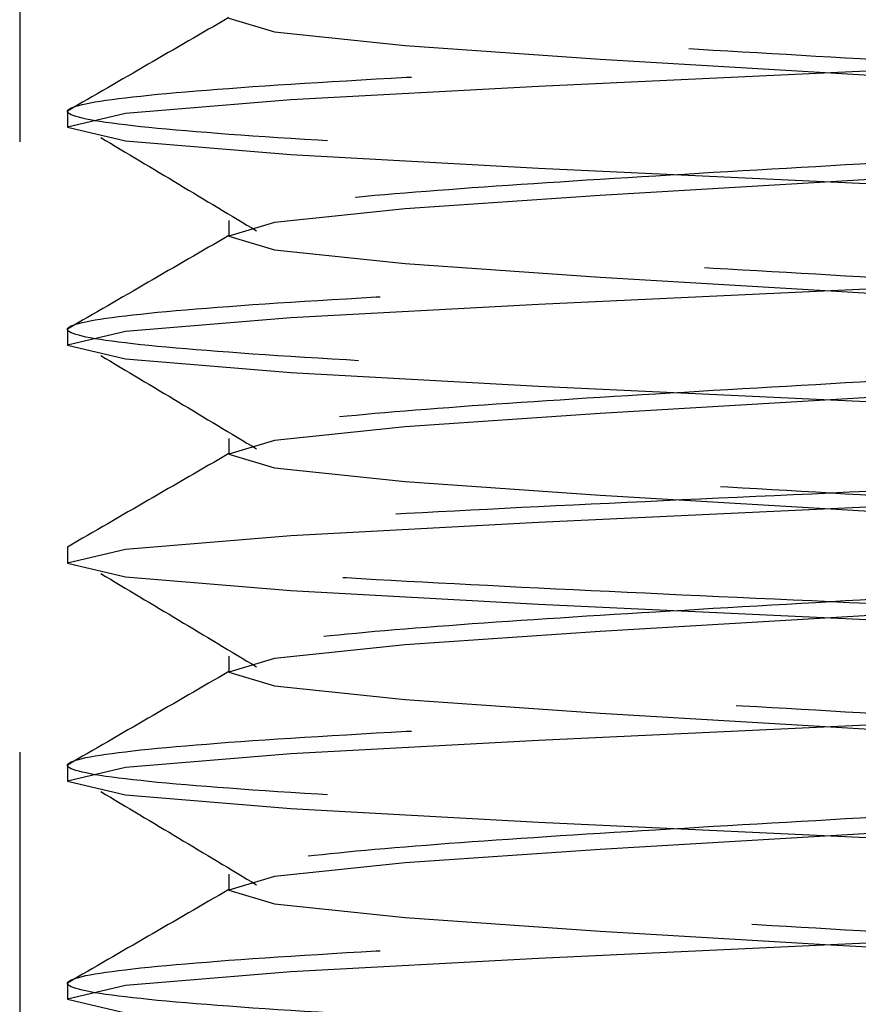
# Model space of a CAD drawing. Header units: inches. Extents: x 1907 to 2452, y -210 to -54.
# Tile 713 of 1056: x 2144.591 to 2144.729, y -177.323 to -177.162. Entities that reach past the tile are written whole.
import ezdxf

# ---------------------------------------------------------------- set-up
doc = ezdxf.new("R2010")
doc.units = ezdxf.units.IN
doc.header["$LTSCALE"] = 0.5
doc.header["$MEASUREMENT"] = 0
doc.linetypes.add('HIDDEN', pattern=[0.22499999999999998, 0.15, -0.075])
doc.layers.add('SID-M-H', color=4, linetype='HIDDEN')

msp = doc.modelspace()

# ---------------------------------------------------------------- linework, layer by layer
at = {"layer": 'SID-M-H'}
for p, q in [((2144.591247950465, -177.081832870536), (2144.591247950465, -177.491832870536)), ((2144.625479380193, -177.1615798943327), (2144.632983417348, -177.1638120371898)), ((2144.632983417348, -177.1638120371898), (2144.654353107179, -177.1660441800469)), ((2144.654353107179, -177.1660441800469), (2144.686335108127, -177.1682763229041)), ((2144.686335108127, -177.1682763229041), (2144.724060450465, -177.1705084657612)), ((2144.771895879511, -177.1682763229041), (2144.724060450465, -177.1705084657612)), ((2144.724060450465, -177.1705084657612), (2144.67622502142, -177.1727406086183)), ((2144.724060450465, -177.1705084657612), (2144.761785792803, -177.1727406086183)), ((2144.67622502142, -177.1727406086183), (2144.635672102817, -177.1749727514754)), ((2144.635672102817, -177.1749727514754), (2144.608575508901, -177.1772048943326)), ((2144.599060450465, -177.176832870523), (2144.599060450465, -177.1794370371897)), ((2144.608575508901, -177.1772048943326), (2144.599060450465, -177.1794370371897)), ((2144.599060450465, -177.1794370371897), (2144.608575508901, -177.1816691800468)), ((2144.608575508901, -177.1816691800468), (2144.635672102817, -177.1839013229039)), ((2144.635672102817, -177.1839013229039), (2144.676225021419, -177.1861334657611)), ((2144.676225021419, -177.1861334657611), (2144.724060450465, -177.1883656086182)), ((2144.761785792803, -177.1861334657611), (2144.724060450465, -177.1883656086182)), ((2144.724060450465, -177.1883656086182), (2144.686335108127, -177.1905977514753)), ((2144.724060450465, -177.1883656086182), (2144.771895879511, -177.1905977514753)), ((2144.686335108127, -177.1905977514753), (2144.654353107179, -177.1928298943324)), ((2144.654353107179, -177.1928298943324), (2144.632983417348, -177.1950620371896)), ((2144.625479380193, -177.19469001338), (2144.625479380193, -177.1972941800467)), ((2144.632983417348, -177.1950620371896), (2144.625479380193, -177.1972941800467)), ((2144.625479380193, -177.1972941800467), (2144.632983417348, -177.1995263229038)), ((2144.632983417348, -177.1995263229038), (2144.654353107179, -177.2017584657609)), ((2144.654353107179, -177.2017584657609), (2144.686335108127, -177.2039906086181)), ((2144.686335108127, -177.2039906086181), (2144.724060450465, -177.2062227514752)), ((2144.771895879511, -177.2039906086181), (2144.724060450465, -177.2062227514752)), ((2144.724060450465, -177.2062227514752), (2144.67622502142, -177.2084548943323)), ((2144.724060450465, -177.2062227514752), (2144.761785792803, -177.2084548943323)), ((2144.67622502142, -177.2084548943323), (2144.635672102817, -177.2106870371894)), ((2144.635672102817, -177.2106870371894), (2144.608575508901, -177.2129191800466)), ((2144.599060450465, -177.212547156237), (2144.599060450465, -177.2151513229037)), ((2144.608575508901, -177.2129191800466), (2144.599060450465, -177.2151513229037)), ((2144.599060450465, -177.2151513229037), (2144.608575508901, -177.2173834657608)), ((2144.608575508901, -177.2173834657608), (2144.635672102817, -177.2196156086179)), ((2144.635672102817, -177.2196156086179), (2144.676225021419, -177.2218477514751)), ((2144.676225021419, -177.2218477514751), (2144.724060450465, -177.2240798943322)), ((2144.761785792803, -177.2218477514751), (2144.724060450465, -177.2240798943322)), ((2144.724060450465, -177.2240798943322), (2144.686335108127, -177.2263120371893)), ((2144.724060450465, -177.2240798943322), (2144.771895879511, -177.2263120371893)), ((2144.686335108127, -177.2263120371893), (2144.654353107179, -177.2285441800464)), ((2144.654353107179, -177.2285441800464), (2144.632983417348, -177.2307763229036)), ((2144.625479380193, -177.230404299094), (2144.625479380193, -177.2330084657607)), ((2144.632983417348, -177.2307763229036), (2144.625479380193, -177.2330084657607)), ((2144.625479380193, -177.2330084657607), (2144.632983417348, -177.2352406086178)), ((2144.632983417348, -177.2352406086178), (2144.654353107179, -177.2374727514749)), ((2144.654353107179, -177.2374727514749), (2144.686335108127, -177.239704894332)), ((2144.686335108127, -177.239704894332), (2144.724060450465, -177.2419370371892)), ((2144.771895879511, -177.239704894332), (2144.724060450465, -177.2419370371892)), ((2144.724060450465, -177.2419370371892), (2144.676225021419, -177.2441691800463)), ((2144.724060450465, -177.2419370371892), (2144.761785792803, -177.2441691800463)), ((2144.676225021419, -177.2441691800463), (2144.635672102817, -177.2464013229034)), ((2144.635672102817, -177.2464013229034), (2144.608575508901, -177.2486334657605)), ((2144.599060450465, -177.248261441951), (2144.599060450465, -177.2508656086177)), ((2144.608575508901, -177.2486334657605), (2144.599060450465, -177.2508656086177)), ((2144.599060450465, -177.2508656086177), (2144.608575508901, -177.2530977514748)), ((2144.608575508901, -177.2530977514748), (2144.635672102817, -177.2553298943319)), ((2144.635672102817, -177.2553298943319), (2144.676225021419, -177.257562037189)), ((2144.676225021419, -177.257562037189), (2144.724060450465, -177.2597941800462)), ((2144.761785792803, -177.257562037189), (2144.724060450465, -177.2597941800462)), ((2144.724060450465, -177.2597941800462), (2144.686335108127, -177.2620263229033)), ((2144.724060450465, -177.2597941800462), (2144.771895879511, -177.2620263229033)), ((2144.686335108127, -177.2620263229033), (2144.654353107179, -177.2642584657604)), ((2144.654353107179, -177.2642584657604), (2144.632983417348, -177.2664906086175)), ((2144.625479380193, -177.266118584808), (2144.625479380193, -177.2687227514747)), ((2144.632983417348, -177.2664906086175), (2144.625479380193, -177.2687227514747)), ((2144.625479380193, -177.2687227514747), (2144.632983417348, -177.2709548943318)), ((2144.632983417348, -177.2709548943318), (2144.654353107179, -177.2731870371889)), ((2144.654353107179, -177.2731870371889), (2144.686335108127, -177.275419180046)), ((2144.686335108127, -177.275419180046), (2144.724060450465, -177.2776513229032)), ((2144.771895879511, -177.275419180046), (2144.724060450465, -177.2776513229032)), ((2144.724060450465, -177.2776513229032), (2144.676225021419, -177.2798834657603)), ((2144.724060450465, -177.2776513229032), (2144.761785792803, -177.2798834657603)), ((2144.676225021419, -177.2798834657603), (2144.635672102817, -177.2821156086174)), ((2144.635672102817, -177.2821156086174), (2144.608575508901, -177.2843477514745)), ((2144.599060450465, -177.283975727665), (2144.599060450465, -177.2865798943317)), ((2144.608575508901, -177.2843477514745), (2144.599060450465, -177.2865798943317)), ((2144.599060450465, -177.2865798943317), (2144.608575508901, -177.2888120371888)), ((2144.608575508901, -177.2888120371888), (2144.635672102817, -177.2910441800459)), ((2144.635672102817, -177.2910441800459), (2144.676225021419, -177.2932763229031)), ((2144.676225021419, -177.2932763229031), (2144.724060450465, -177.2955084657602)), ((2144.761785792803, -177.2932763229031), (2144.724060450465, -177.2955084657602)), ((2144.724060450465, -177.2955084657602), (2144.686335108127, -177.2977406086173)), ((2144.724060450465, -177.2955084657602), (2144.771895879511, -177.2977406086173)), ((2144.686335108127, -177.2977406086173), (2144.654353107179, -177.2999727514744)), ((2144.654353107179, -177.2999727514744), (2144.632983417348, -177.3022048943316)), ((2144.625479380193, -177.301832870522), (2144.625479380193, -177.3044370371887)), ((2144.632983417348, -177.3022048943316), (2144.625479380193, -177.3044370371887)), ((2144.625479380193, -177.3044370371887), (2144.632983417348, -177.3066691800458)), ((2144.632983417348, -177.3066691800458), (2144.654353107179, -177.3089013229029)), ((2144.654353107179, -177.3089013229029), (2144.686335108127, -177.3111334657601)), ((2144.686335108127, -177.3111334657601), (2144.724060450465, -177.3133656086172)), ((2144.771895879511, -177.3111334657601), (2144.724060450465, -177.3133656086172)), ((2144.724060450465, -177.3133656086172), (2144.676225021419, -177.3155977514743)), ((2144.724060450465, -177.3133656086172), (2144.761785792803, -177.3155977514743)), ((2144.676225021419, -177.3155977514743), (2144.635672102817, -177.3178298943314)), ((2144.635672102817, -177.3178298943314), (2144.608575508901, -177.3200620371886)), ((2144.599060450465, -177.319690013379), (2144.599060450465, -177.3222941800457)), ((2144.608575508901, -177.3200620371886), (2144.599060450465, -177.3222941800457)), ((2144.599060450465, -177.3222941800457), (2144.608575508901, -177.3245263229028))]:
    msp.add_line(p, q, dxfattribs=at)
for points, knots in [([(2144.631336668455, -176.1964323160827), (2144.631801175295, -176.1965955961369), (2144.634382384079, -176.19750292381), (2144.653311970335, -176.1991542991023), (2144.685145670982, -176.2013864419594), (2144.7241159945, -176.2036185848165), (2144.762753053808, -176.2058507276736), (2144.795586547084, -176.2080828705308), (2144.81750752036, -176.2103150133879), (2144.825208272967, -176.212547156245), (2144.817508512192, -176.2147792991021), (2144.795582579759, -176.2170114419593), (2144.76276793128, -176.2192435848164), (2144.724060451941, -176.2214757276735), (2144.685352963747, -176.2237078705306), (2144.652538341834, -176.2259400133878), (2144.630612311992, -176.2281721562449), (2144.622912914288, -176.230404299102), (2144.630612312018, -176.2326364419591), (2144.652538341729, -176.2348685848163), (2144.685352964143, -176.2371007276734), (2144.724060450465, -176.2393328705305), (2144.762767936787, -176.2415650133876), (2144.795582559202, -176.2437971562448), (2144.81750858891, -176.2460292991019), (2144.82520798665, -176.248261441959), (2144.81750858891, -176.2504935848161), (2144.795582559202, -176.2527257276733), (2144.762767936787, -176.2549578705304), (2144.724060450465, -176.2571900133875), (2144.685352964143, -176.2594221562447), (2144.652538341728, -176.2616542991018), (2144.63061231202, -176.2638864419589), (2144.62291291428, -176.266118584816), (2144.63061231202, -176.2683507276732), (2144.652538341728, -176.2705828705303), (2144.685352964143, -176.2728150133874), (2144.724060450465, -176.2750471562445), (2144.762767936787, -176.2772792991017), (2144.795582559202, -176.2795114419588), (2144.81750858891, -176.2817435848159), (2144.82520798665, -176.283975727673), (2144.81750858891, -176.2862078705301), (2144.795582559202, -176.2884400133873), (2144.762767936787, -176.2906721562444), (2144.724060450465, -176.2929042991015), (2144.685352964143, -176.2951364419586), (2144.652538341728, -176.2973685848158), (2144.63061231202, -176.2996007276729), (2144.62291291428, -176.30183287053), (2144.63061231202, -176.3040650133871), (2144.652538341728, -176.3062971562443), (2144.685352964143, -176.3085292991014), (2144.724060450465, -176.3107614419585), (2144.762767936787, -176.3129935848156), (2144.795582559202, -176.3152257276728), (2144.81750858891, -176.3174578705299), (2144.82520798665, -176.319690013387), (2144.81750858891, -176.3219221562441), (2144.795582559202, -176.3241542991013), (2144.762767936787, -176.3263864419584), (2144.724060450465, -176.3286185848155), (2144.685352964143, -176.3308507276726), (2144.652538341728, -176.3330828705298), (2144.63061231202, -176.3353150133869), (2144.62291291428, -176.337547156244), (2144.63061231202, -176.3397792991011), (2144.652538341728, -176.3420114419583), (2144.685352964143, -176.3442435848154), (2144.724060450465, -176.3464757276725), (2144.762767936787, -176.3487078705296), (2144.795582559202, -176.3509400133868), (2144.81750858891, -176.3531721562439), (2144.82520798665, -176.355404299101), (2144.81750858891, -176.3576364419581), (2144.795582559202, -176.3598685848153), (2144.762767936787, -176.3621007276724), (2144.724060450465, -176.3643328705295), (2144.685352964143, -176.3665650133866), (2144.652538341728, -176.3687971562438), (2144.63061231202, -176.3710292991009), (2144.62291291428, -176.373261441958), (2144.63061231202, -176.3754935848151), (2144.652538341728, -176.3777257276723), (2144.685352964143, -176.3799578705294), (2144.724060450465, -176.3821900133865), (2144.762767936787, -176.3844221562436), (2144.795582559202, -176.3866542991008), (2144.81750858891, -176.3888864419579), (2144.82520798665, -176.391118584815), (2144.81750858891, -176.3933507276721), (2144.795582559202, -176.3955828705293), (2144.762767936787, -176.3978150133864), (2144.724060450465, -176.4000471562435), (2144.685352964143, -176.4022792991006), (2144.652538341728, -176.4045114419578), (2144.63061231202, -176.4067435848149), (2144.62291291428, -176.408975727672), (2144.63061231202, -176.4112078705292), (2144.652538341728, -176.4134400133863), (2144.685352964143, -176.4156721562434), (2144.724060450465, -176.4179042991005), (2144.762767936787, -176.4201364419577), (2144.795582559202, -176.4223685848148), (2144.81750858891, -176.4246007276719), (2144.82520798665, -176.426832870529), (2144.81750858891, -176.4290650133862), (2144.795582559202, -176.4312971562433), (2144.762767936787, -176.4335292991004), (2144.724060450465, -176.4357614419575), (2144.685352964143, -176.4379935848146), (2144.652538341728, -176.4402257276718), (2144.63061231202, -176.4424578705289), (2144.62291291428, -176.444690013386), (2144.63061231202, -176.4469221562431), (2144.652538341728, -176.4491542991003), (2144.685352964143, -176.4513864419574), (2144.724060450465, -176.4536185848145), (2144.762767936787, -176.4558507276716), (2144.795582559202, -176.4580828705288), (2144.81750858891, -176.4603150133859), (2144.82520798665, -176.462547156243), (2144.81750858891, -176.4647792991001), (2144.795582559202, -176.4670114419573), (2144.762767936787, -176.4692435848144), (2144.724060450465, -176.4714757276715), (2144.685352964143, -176.4737078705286), (2144.652538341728, -176.4759400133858), (2144.63061231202, -176.4781721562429), (2144.62291291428, -176.4804042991), (2144.63061231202, -176.4826364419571), (2144.652538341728, -176.4848685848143), (2144.685352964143, -176.4871007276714), (2144.724060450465, -176.4893328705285), (2144.762767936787, -176.4915650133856), (2144.795582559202, -176.4937971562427), (2144.81750858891, -176.4960292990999), (2144.82520798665, -176.498261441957), (2144.81750858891, -176.5004935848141), (2144.795582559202, -176.5027257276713), (2144.762767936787, -176.5049578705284), (2144.724060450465, -176.5071900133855), (2144.685352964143, -176.5094221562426), (2144.652538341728, -176.5116542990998), (2144.63061231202, -176.5138864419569), (2144.62291291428, -176.516118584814), (2144.63061231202, -176.5183507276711), (2144.652538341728, -176.5205828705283), (2144.685352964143, -176.5228150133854), (2144.724060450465, -176.5250471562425), (2144.762767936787, -176.5272792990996), (2144.795582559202, -176.5295114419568), (2144.81750858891, -176.5317435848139), (2144.82520798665, -176.533975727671), (2144.81750858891, -176.5362078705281), (2144.795582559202, -176.5384400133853), (2144.762767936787, -176.5406721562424), (2144.724060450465, -176.5429042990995), (2144.685352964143, -176.5451364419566), (2144.652538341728, -176.5473685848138), (2144.63061231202, -176.5496007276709), (2144.62291291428, -176.551832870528), (2144.63061231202, -176.5540650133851), (2144.652538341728, -176.5562971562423), (2144.685352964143, -176.5585292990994), (2144.724060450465, -176.5607614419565), (2144.762767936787, -176.5629935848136), (2144.795582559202, -176.5652257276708), (2144.81750858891, -176.5674578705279), (2144.82520798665, -176.569690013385), (2144.81750858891, -176.5719221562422), (2144.795582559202, -176.5741542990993), (2144.762767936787, -176.5763864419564), (2144.724060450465, -176.5786185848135), (2144.685352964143, -176.5808507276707), (2144.652538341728, -176.5830828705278), (2144.63061231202, -176.5853150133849), (2144.62291291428, -176.587547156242), (2144.63061231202, -176.5897792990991), (2144.652538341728, -176.5920114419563), (2144.685352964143, -176.5942435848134), (2144.724060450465, -176.5964757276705), (2144.762767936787, -176.5987078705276), (2144.795582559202, -176.6009400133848), (2144.81750858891, -176.6031721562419), (2144.82520798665, -176.605404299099), (2144.81750858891, -176.6076364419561), (2144.795582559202, -176.6098685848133), (2144.762767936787, -176.6121007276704), (2144.724060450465, -176.6143328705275), (2144.685352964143, -176.6165650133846), (2144.652538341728, -176.6187971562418), (2144.63061231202, -176.6210292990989), (2144.62291291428, -176.623261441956), (2144.63061231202, -176.6254935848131), (2144.652538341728, -176.6277257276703), (2144.685352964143, -176.6299578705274), (2144.724060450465, -176.6321900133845), (2144.762767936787, -176.6344221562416), (2144.795582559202, -176.6366542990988), (2144.81750858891, -176.6388864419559), (2144.82520798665, -176.641118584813), (2144.81750858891, -176.6433507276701), (2144.795582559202, -176.6455828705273), (2144.762767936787, -176.6478150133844), (2144.724060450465, -176.6500471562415), (2144.685352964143, -176.6522792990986), (2144.652538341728, -176.6545114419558), (2144.63061231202, -176.6567435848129), (2144.62291291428, -176.65897572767), (2144.63061231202, -176.6612078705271), (2144.652538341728, -176.6634400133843), (2144.685352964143, -176.6656721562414), (2144.724060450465, -176.6679042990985), (2144.762767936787, -176.6701364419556), (2144.795582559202, -176.6723685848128), (2144.81750858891, -176.6746007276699), (2144.82520798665, -176.676832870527), (2144.81750858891, -176.6790650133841), (2144.795582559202, -176.6812971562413), (2144.762767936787, -176.6835292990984), (2144.724060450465, -176.6857614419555), (2144.685352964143, -176.6879935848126), (2144.652538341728, -176.6902257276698), (2144.63061231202, -176.6924578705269), (2144.62291291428, -176.694690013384), (2144.63061231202, -176.6969221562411), (2144.652538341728, -176.6991542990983), (2144.685352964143, -176.7013864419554), (2144.724060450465, -176.7036185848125), (2144.762767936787, -176.7058507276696), (2144.795582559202, -176.7080828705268), (2144.81750858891, -176.7103150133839), (2144.82520798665, -176.712547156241), (2144.81750858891, -176.7147792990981), (2144.795582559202, -176.7170114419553), (2144.762767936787, -176.7192435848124), (2144.724060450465, -176.7214757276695), (2144.685352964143, -176.7237078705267), (2144.652538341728, -176.7259400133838), (2144.63061231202, -176.7281721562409), (2144.62291291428, -176.730404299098), (2144.63061231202, -176.7326364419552), (2144.652538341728, -176.7348685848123), (2144.685352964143, -176.7371007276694), (2144.724060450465, -176.7393328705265), (2144.762767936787, -176.7415650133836), (2144.795582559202, -176.7437971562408), (2144.81750858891, -176.7460292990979), (2144.82520798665, -176.748261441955), (2144.81750858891, -176.7504935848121), (2144.795582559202, -176.7527257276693), (2144.762767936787, -176.7549578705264), (2144.724060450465, -176.7571900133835), (2144.685352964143, -176.7594221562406), (2144.652538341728, -176.7616542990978), (2144.63061231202, -176.7638864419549), (2144.62291291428, -176.766118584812), (2144.63061231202, -176.7683507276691), (2144.652538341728, -176.7705828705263), (2144.685352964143, -176.7728150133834), (2144.724060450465, -176.7750471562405), (2144.762767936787, -176.7772792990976), (2144.795582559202, -176.7795114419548), (2144.81750858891, -176.7817435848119), (2144.82520798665, -176.783975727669), (2144.81750858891, -176.7862078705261), (2144.795582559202, -176.7884400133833), (2144.762767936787, -176.7906721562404), (2144.724060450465, -176.7929042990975), (2144.685352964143, -176.7951364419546), (2144.652538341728, -176.7973685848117), (2144.63061231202, -176.7996007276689), (2144.62291291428, -176.801832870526), (2144.63061231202, -176.8040650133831), (2144.652538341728, -176.8062971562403), (2144.685352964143, -176.8085292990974), (2144.724060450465, -176.8107614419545), (2144.762767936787, -176.8129935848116), (2144.795582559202, -176.8152257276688), (2144.81750858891, -176.8174578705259), (2144.82520798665, -176.819690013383), (2144.81750858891, -176.8219221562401), (2144.795582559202, -176.8241542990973), (2144.762767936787, -176.8263864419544), (2144.724060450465, -176.8286185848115), (2144.685352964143, -176.8308507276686), (2144.652538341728, -176.8330828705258), (2144.63061231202, -176.8353150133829), (2144.62291291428, -176.83754715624), (2144.63061231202, -176.8397792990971), (2144.652538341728, -176.8420114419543), (2144.685352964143, -176.8442435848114), (2144.724060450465, -176.8464757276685), (2144.762767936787, -176.8487078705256), (2144.795582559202, -176.8509400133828), (2144.81750858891, -176.8531721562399), (2144.82520798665, -176.855404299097), (2144.81750858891, -176.8576364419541), (2144.795582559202, -176.8598685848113), (2144.762767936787, -176.8621007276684), (2144.724060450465, -176.8643328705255), (2144.685352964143, -176.8665650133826), (2144.652538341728, -176.8687971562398), (2144.63061231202, -176.8710292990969), (2144.62291291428, -176.873261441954), (2144.63061231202, -176.8754935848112), (2144.652538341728, -176.8777257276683), (2144.685352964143, -176.8799578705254), (2144.724060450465, -176.8821900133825), (2144.762767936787, -176.8844221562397), (2144.795582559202, -176.8866542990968), (2144.81750858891, -176.8888864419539), (2144.82520798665, -176.891118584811), (2144.81750858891, -176.8933507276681), (2144.795582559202, -176.8955828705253), (2144.762767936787, -176.8978150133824), (2144.724060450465, -176.9000471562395), (2144.685352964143, -176.9022792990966), (2144.652538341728, -176.9045114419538), (2144.63061231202, -176.9067435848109), (2144.62291291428, -176.908975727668), (2144.63061231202, -176.9112078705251), (2144.652538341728, -176.9134400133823), (2144.685352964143, -176.9156721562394), (2144.724060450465, -176.9179042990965), (2144.762767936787, -176.9201364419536), (2144.795582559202, -176.9223685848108), (2144.81750858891, -176.9246007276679), (2144.82520798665, -176.926832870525), (2144.81750858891, -176.9290650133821), (2144.795582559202, -176.9312971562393), (2144.762767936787, -176.9335292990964), (2144.724060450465, -176.9357614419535), (2144.685352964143, -176.9379935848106), (2144.652538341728, -176.9402257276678), (2144.63061231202, -176.9424578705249), (2144.62291291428, -176.944690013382), (2144.63061231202, -176.9469221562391), (2144.652538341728, -176.9491542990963), (2144.685352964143, -176.9513864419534), (2144.724060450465, -176.9536185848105), (2144.762767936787, -176.9558507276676), (2144.795582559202, -176.9580828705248), (2144.81750858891, -176.9603150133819), (2144.82520798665, -176.962547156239), (2144.81750858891, -176.9647792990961), (2144.795582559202, -176.9670114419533), (2144.762767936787, -176.9692435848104), (2144.724060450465, -176.9714757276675), (2144.685352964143, -176.9737078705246), (2144.652538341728, -176.9759400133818), (2144.63061231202, -176.9781721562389), (2144.62291291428, -176.980404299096), (2144.63061231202, -176.9826364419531), (2144.652538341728, -176.9848685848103), (2144.685352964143, -176.9871007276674), (2144.724060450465, -176.9893328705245), (2144.762767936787, -176.9915650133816), (2144.795582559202, -176.9937971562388), (2144.81750858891, -176.9960292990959), (2144.82520798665, -176.998261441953), (2144.81750858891, -177.0004935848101), (2144.795582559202, -177.0027257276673), (2144.762767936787, -177.0049578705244), (2144.724060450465, -177.0071900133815), (2144.685352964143, -177.0094221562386), (2144.652538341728, -177.0116542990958), (2144.63061231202, -177.0138864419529), (2144.62291291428, -177.01611858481), (2144.63061231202, -177.0183507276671), (2144.652538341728, -177.0205828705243), (2144.685352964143, -177.0228150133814), (2144.724060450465, -177.0250471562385), (2144.762767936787, -177.0272792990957), (2144.795582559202, -177.0295114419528), (2144.81750858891, -177.0317435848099), (2144.82520798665, -177.033975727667), (2144.81750858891, -177.0362078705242), (2144.795582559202, -177.0384400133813), (2144.762767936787, -177.0406721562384), (2144.724060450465, -177.0429042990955), (2144.685352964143, -177.0451364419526), (2144.652538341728, -177.0473685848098), (2144.63061231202, -177.0496007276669), (2144.62291291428, -177.051832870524), (2144.63061231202, -177.0540650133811), (2144.652538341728, -177.0562971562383), (2144.685352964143, -177.0585292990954), (2144.724060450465, -177.0607614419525), (2144.762767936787, -177.0629935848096), (2144.795582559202, -177.0652257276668), (2144.81750858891, -177.0674578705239), (2144.82520798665, -177.069690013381), (2144.81750858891, -177.0719221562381), (2144.795582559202, -177.0741542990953), (2144.762767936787, -177.0763864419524), (2144.724060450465, -177.0786185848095), (2144.685352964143, -177.0808507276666), (2144.652538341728, -177.0830828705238), (2144.63061231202, -177.0853150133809), (2144.62291291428, -177.087547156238), (2144.63061231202, -177.0897792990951), (2144.652538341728, -177.0920114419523), (2144.685352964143, -177.0942435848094), (2144.724060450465, -177.0964757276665), (2144.762767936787, -177.0987078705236), (2144.795582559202, -177.1009400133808), (2144.81750858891, -177.1031721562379), (2144.82520798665, -177.105404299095), (2144.81750858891, -177.1076364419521), (2144.795582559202, -177.1098685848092), (2144.762767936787, -177.1121007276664), (2144.724060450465, -177.1143328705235), (2144.685352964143, -177.1165650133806), (2144.652538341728, -177.1187971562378), (2144.63061231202, -177.1210292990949), (2144.62291291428, -177.123261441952), (2144.63061231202, -177.1254935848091), (2144.652538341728, -177.1277257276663), (2144.685352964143, -177.1299578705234), (2144.724060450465, -177.1321900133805), (2144.762767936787, -177.1344221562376), (2144.795582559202, -177.1366542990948), (2144.81750858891, -177.1388864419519), (2144.82520798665, -177.141118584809), (2144.81750858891, -177.1433507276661), (2144.795582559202, -177.1455828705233), (2144.762767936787, -177.1478150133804), (2144.724060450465, -177.1500471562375), (2144.685352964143, -177.1522792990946), (2144.652538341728, -177.1545114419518), (2144.63061231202, -177.1567435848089), (2144.62291291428, -177.158975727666), (2144.63061231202, -177.1612078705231), (2144.652538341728, -177.1634400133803), (2144.685352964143, -177.1656721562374), (2144.724060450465, -177.1679042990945), (2144.762767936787, -177.1701364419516), (2144.795582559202, -177.1723685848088), (2144.81750858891, -177.1746007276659), (2144.82520798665, -177.176832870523), (2144.81750858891, -177.1790650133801), (2144.795582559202, -177.1812971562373), (2144.762767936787, -177.1835292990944), (2144.724060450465, -177.1857614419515), (2144.685352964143, -177.1879935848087), (2144.652538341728, -177.1902257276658), (2144.63061231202, -177.1924578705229), (2144.62291291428, -177.19469001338), (2144.63061231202, -177.1969221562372), (2144.652538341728, -177.1991542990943), (2144.685352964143, -177.2013864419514), (2144.724060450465, -177.2036185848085), (2144.762767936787, -177.2058507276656), (2144.795582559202, -177.2080828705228), (2144.81750858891, -177.2103150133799), (2144.82520798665, -177.212547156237), (2144.81750858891, -177.2147792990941), (2144.795582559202, -177.2170114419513), (2144.762767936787, -177.2192435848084), (2144.724060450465, -177.2214757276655), (2144.685352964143, -177.2237078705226), (2144.652538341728, -177.2259400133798), (2144.63061231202, -177.2281721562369), (2144.62291291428, -177.230404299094), (2144.63061231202, -177.2326364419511), (2144.652538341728, -177.2348685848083), (2144.685352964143, -177.2371007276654), (2144.724060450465, -177.2393328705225), (2144.762767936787, -177.2415650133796), (2144.795582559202, -177.2437971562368), (2144.81750858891, -177.2460292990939), (2144.82520798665, -177.248261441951), (2144.81750858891, -177.2504935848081), (2144.795582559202, -177.2527257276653), (2144.762767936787, -177.2549578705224), (2144.724060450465, -177.2571900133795), (2144.685352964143, -177.2594221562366), (2144.652538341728, -177.2616542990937), (2144.63061231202, -177.2638864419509), (2144.62291291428, -177.266118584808), (2144.63061231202, -177.2683507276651), (2144.652538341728, -177.2705828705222), (2144.685352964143, -177.2728150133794), (2144.724060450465, -177.2750471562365), (2144.762767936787, -177.2772792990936), (2144.795582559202, -177.2795114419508), (2144.81750858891, -177.2817435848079), (2144.82520798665, -177.283975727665), (2144.81750858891, -177.2862078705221), (2144.795582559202, -177.2884400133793), (2144.762767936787, -177.2906721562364), (2144.724060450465, -177.2929042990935), (2144.685352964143, -177.2951364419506), (2144.652538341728, -177.2973685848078), (2144.63061231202, -177.2996007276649), (2144.62291291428, -177.301832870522), (2144.63061231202, -177.3040650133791), (2144.652538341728, -177.3062971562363), (2144.685352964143, -177.3085292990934), (2144.724060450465, -177.3107614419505), (2144.762767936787, -177.3129935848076), (2144.795582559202, -177.3152257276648), (2144.81750858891, -177.3174578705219), (2144.82520798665, -177.319690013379), (2144.81750858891, -177.3219221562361), (2144.795582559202, -177.3241542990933), (2144.762767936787, -177.3263864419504), (2144.724060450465, -177.3286185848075), (2144.685352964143, -177.3308507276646), (2144.652538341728, -177.3330828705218), (2144.63061231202, -177.3353150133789), (2144.62291291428, -177.337547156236), (2144.63061231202, -177.3397792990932), (2144.652538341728, -177.3420114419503), (2144.685352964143, -177.3442435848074), (2144.724060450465, -177.3464757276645), (2144.762767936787, -177.3487078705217), (2144.795582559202, -177.3509400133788), (2144.81750858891, -177.3531721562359), (2144.82520798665, -177.355404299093), (2144.81750858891, -177.3576364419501), (2144.795582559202, -177.3598685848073), (2144.762767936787, -177.3621007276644), (2144.724060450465, -177.3643328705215), (2144.685352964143, -177.3665650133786), (2144.652538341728, -177.3687971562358), (2144.63061231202, -177.3710292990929), (2144.62291291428, -177.37326144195), (2144.63061231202, -177.3754935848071), (2144.652538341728, -177.3777257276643), (2144.685352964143, -177.3799578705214), (2144.724060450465, -177.3821900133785), (2144.762767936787, -177.3844221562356), (2144.795582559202, -177.3866542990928), (2144.81750858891, -177.3888864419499), (2144.82520798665, -177.391118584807), (2144.81750858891, -177.3933507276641), (2144.795582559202, -177.3955828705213), (2144.762767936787, -177.3978150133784), (2144.724060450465, -177.4000471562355), (2144.685352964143, -177.4022792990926), (2144.652538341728, -177.4045114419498), (2144.63061231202, -177.4067435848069), (2144.62291291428, -177.4089757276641), (2144.63061231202, -177.4112078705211), (2144.652538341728, -177.4134400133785), (2144.685352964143, -177.4156721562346), (2144.724060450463, -177.4179042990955), (2144.762767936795, -177.4201364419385), (2144.795582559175, -177.4223685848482), (2144.817508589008, -177.4246007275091), (2144.825207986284, -177.4268328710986), (2144.817508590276, -177.4290650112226), (2144.795582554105, -177.4312971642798), (2144.762767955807, -177.4335292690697), (2144.724060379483, -177.4357615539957), (2144.685353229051, -177.4379931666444), (2144.652537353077, -177.4402272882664), (2144.630616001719, -177.4424520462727), (2144.622899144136, -177.4447117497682), (2144.630663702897, -177.4468410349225), (2144.652346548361, -177.4494570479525), (2144.686068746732, -177.450256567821), (2144.721389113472, -177.45783533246), (2144.771732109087, -177.4404605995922), (2144.758533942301, -177.5189446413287), (2144.793572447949, -177.4430096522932), (2144.817564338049, -177.4639327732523), (2144.825193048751, -177.461577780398), (2144.817512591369, -177.465039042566), (2144.795581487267, -177.4669418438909), (2144.762768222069, -177.4692622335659), (2144.724060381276, -177.4714707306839), (2144.68535295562, -177.4737092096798), (2144.65253844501, -177.475939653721), (2144.630611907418, -177.478172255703), (2144.622914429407, -177.4804042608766), (2144.630606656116, -177.4826364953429), (2144.652559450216, -177.4848684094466), (2144.685274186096, -177.4871013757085), (2144.725855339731, -177.4894160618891), (2144.752094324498, -177.4909985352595), (2144.765928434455, -177.491832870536)], [0, 0, 0, 0, 0.0003773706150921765, 0.002097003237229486, 0.003816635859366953, 0.005536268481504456, 0.007255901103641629, 0.008975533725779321, 0.01069516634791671, 0.01241479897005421, 0.0141344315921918, 0.0158540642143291, 0.01757369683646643, 0.01929332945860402, 0.02101296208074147, 0.02273259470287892, 0.02445222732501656, 0.02617185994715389, 0.02789149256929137, 0.02961112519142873, 0.03133075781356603, 0.03305039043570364, 0.03477002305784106, 0.03648965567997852, 0.03820928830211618, 0.03992892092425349, 0.04164855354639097, 0.04336818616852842, 0.04508781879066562, 0.04680745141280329, 0.04852708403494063, 0.05024671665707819, 0.05196634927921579, 0.05368598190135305, 0.05540561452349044, 0.05712524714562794, 0.05884487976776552, 0.06056451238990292, 0.06228414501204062, 0.06400377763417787, 0.06572341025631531, 0.06744304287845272, 0.06916267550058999, 0.07088230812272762, 0.07260194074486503, 0.07432157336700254, 0.07604120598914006, 0.07776083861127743, 0.07948047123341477, 0.08120010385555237, 0.08291973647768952, 0.0846393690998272, 0.08635900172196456, 0.0880786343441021, 0.08979826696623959, 0.09151789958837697, 0.0932375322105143, 0.09495716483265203, 0.09667679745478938, 0.09839643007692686, 0.1001160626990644, 0.1018356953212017, 0.1035553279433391, 0.1052749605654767, 0.1069945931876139, 0.1087142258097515, 0.1104338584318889, 0.1121534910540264, 0.113873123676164, 0.1155927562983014, 0.1173123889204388, 0.1190320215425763, 0.1207516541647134, 0.1224712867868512, 0.1241909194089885, 0.1259105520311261, 0.1276301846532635, 0.129349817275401, 0.1310694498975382, 0.1327890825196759, 0.1345087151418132, 0.1362283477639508, 0.1379479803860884, 0.1396676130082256, 0.1413872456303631, 0.1431068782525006, 0.1448265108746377, 0.1465461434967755, 0.148265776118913, 0.1499854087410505, 0.151705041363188, 0.1534246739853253, 0.1551443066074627, 0.1568639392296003, 0.1585835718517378, 0.1603032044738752, 0.1620228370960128, 0.16374246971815, 0.1654621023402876, 0.1671817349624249, 0.1689013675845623, 0.1706210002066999, 0.1723406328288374, 0.1740602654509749, 0.1757798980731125, 0.1774995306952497, 0.1792191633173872, 0.1809387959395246, 0.1826584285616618, 0.1843780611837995, 0.1860976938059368, 0.1878173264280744, 0.1895369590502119, 0.1912565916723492, 0.1929762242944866, 0.1946958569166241, 0.1964154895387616, 0.1981351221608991, 0.1998547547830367, 0.201574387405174, 0.2032940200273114, 0.205013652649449, 0.206733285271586, 0.2084529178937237, 0.2101725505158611, 0.2118921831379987, 0.2136118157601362, 0.2153314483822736, 0.217051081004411, 0.2187707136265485, 0.2204903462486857, 0.2222099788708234, 0.2239296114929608, 0.2256492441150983, 0.2273688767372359, 0.2290885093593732, 0.2308081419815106, 0.2325277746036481, 0.2342474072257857, 0.2359670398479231, 0.2376866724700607, 0.239406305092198, 0.2411259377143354, 0.2428455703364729, 0.2445652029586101, 0.2462848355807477, 0.2480044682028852, 0.2497241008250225, 0.2514437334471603, 0.2531633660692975, 0.2548829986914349, 0.2566026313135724, 0.2583222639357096, 0.2600418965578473, 0.2617615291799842, 0.2634811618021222, 0.2652007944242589, 0.266920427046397, 0.2686400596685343, 0.270359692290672, 0.2720793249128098, 0.2737989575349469, 0.2755185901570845, 0.2772382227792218, 0.2789578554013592, 0.2806774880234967, 0.2823971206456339, 0.2841167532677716, 0.2858363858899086, 0.2875560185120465, 0.2892756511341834, 0.2909952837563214, 0.2927149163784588, 0.2944345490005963, 0.2961541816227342, 0.2978738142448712, 0.2995934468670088, 0.3013130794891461, 0.3030327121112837, 0.304752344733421, 0.3064719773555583, 0.308191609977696, 0.309911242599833, 0.3116308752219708, 0.3133505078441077, 0.3150701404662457, 0.316789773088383, 0.3185094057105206, 0.3202290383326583, 0.3219486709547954, 0.3236683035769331, 0.3253879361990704, 0.327107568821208, 0.3288272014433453, 0.3305468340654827, 0.3322664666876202, 0.3339860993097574, 0.335705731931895, 0.3374253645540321, 0.3391449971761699, 0.3408646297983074, 0.3425842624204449, 0.3443038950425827, 0.3460235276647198, 0.3477431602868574, 0.3494627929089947, 0.3511824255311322, 0.3529020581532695, 0.3546216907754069, 0.3563413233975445, 0.3580609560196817, 0.3597805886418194, 0.3615002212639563, 0.3632198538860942, 0.3649394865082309, 0.3666591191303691, 0.3683787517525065, 0.370098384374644, 0.3718180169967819, 0.3735376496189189, 0.3752572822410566, 0.3769769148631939, 0.3786965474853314, 0.3804161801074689, 0.3821358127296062, 0.3838554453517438, 0.3855750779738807, 0.3872947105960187, 0.3890143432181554, 0.3907339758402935, 0.392453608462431, 0.3941732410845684, 0.3958928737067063, 0.3976125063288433, 0.3993321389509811, 0.4010517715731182, 0.4027714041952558, 0.4044910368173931, 0.4062106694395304, 0.4079303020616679, 0.4096499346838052, 0.4113695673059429, 0.4130891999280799, 0.4148088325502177, 0.4165284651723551, 0.4182480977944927, 0.4199677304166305, 0.4216873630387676, 0.4234069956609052, 0.4251266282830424, 0.42684626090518, 0.4285658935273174, 0.4302855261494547, 0.4320051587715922, 0.4337247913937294, 0.4354444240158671, 0.437164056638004, 0.4388836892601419, 0.4406033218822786, 0.4423229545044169, 0.444042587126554, 0.4457622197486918, 0.4474818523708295, 0.4492014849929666, 0.4509211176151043, 0.4526407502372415, 0.4543603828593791, 0.4560800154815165, 0.4577996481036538, 0.4595192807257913, 0.4612389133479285, 0.4629585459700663, 0.4646781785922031, 0.4663978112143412, 0.4681174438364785, 0.4698370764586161, 0.4715567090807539, 0.4732763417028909, 0.4749959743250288, 0.4767156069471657, 0.4784352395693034, 0.4801548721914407, 0.4818745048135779, 0.4835941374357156, 0.4853137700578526, 0.4870334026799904, 0.4887530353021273, 0.4904726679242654, 0.4921923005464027, 0.4939119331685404, 0.4956315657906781, 0.4973511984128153, 0.4990708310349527, 0.5007904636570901, 0.5025100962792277, 0.504229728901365, 0.5059493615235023, 0.5076689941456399, 0.5093886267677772, 0.5111082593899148, 0.5128278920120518, 0.5145475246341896, 0.516267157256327, 0.5179867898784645, 0.5197064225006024, 0.5214260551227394, 0.5231456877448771, 0.5248653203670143, 0.5265849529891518, 0.5283045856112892, 0.5300242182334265, 0.531743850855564, 0.5334634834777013, 0.5351831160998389, 0.536902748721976, 0.5386223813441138, 0.5403420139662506, 0.5420616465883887, 0.543781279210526, 0.5455009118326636, 0.5472205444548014, 0.5489401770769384, 0.5506598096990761, 0.5523794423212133, 0.5540990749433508, 0.5558187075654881, 0.5575383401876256, 0.559257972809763, 0.5609776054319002, 0.562697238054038, 0.5644168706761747, 0.5661365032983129, 0.5678561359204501, 0.5695757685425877, 0.5712954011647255, 0.5730150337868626, 0.5747346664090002, 0.5764542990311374, 0.5781739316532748, 0.5798935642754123, 0.5816131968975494, 0.583332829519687, 0.5850524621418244, 0.5867720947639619, 0.5884917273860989, 0.5902113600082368, 0.5919309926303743, 0.5936506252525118, 0.5953702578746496, 0.5970898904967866, 0.5988095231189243, 0.6005291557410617, 0.6022487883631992, 0.6039684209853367, 0.6056880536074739, 0.6074076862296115, 0.6091273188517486, 0.6108469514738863, 0.6125665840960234, 0.6142862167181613, 0.6160058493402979, 0.6177254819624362, 0.6194451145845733, 0.621164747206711, 0.6228843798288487, 0.6246040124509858, 0.6263236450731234, 0.6280432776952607, 0.6297629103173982, 0.6314825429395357, 0.6332021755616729, 0.6349218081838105, 0.6366414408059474, 0.6383610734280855, 0.640080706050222, 0.6418003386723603, 0.6435199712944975, 0.6452396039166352, 0.646959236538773, 0.64867886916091, 0.6503985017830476, 0.6521181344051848, 0.6538377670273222, 0.6555573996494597, 0.6572770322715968, 0.6589966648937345, 0.6607162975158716, 0.6624359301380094, 0.6641555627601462, 0.6658751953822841, 0.6675948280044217, 0.669314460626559, 0.671034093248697, 0.6727537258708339, 0.6744733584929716, 0.6761929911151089, 0.6779126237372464, 0.679632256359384, 0.6813518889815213, 0.6830715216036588, 0.6847911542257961, 0.6865107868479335, 0.6882304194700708, 0.6899500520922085, 0.6916696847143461, 0.6933893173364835, 0.6951089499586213, 0.6968285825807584, 0.698548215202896, 0.7002678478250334, 0.7019874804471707, 0.7037071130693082, 0.7054267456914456, 0.7071463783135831, 0.7088660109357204, 0.710585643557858, 0.7123052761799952, 0.714024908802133, 0.7157445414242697, 0.7174641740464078, 0.719183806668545, 0.7209034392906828, 0.7226230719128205, 0.7243427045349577, 0.7260623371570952, 0.7277819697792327, 0.7295016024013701, 0.7312212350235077, 0.7329408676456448, 0.7346605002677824, 0.7363801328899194, 0.7380997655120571, 0.7398193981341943, 0.7415390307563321, 0.7432586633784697, 0.744978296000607, 0.746697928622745, 0.7484175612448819, 0.7501371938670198, 0.751856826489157, 0.7535764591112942, 0.7552960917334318, 0.7570157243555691, 0.7587353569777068, 0.7604549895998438, 0.7621746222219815, 0.7638942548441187, 0.7656138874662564, 0.767333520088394, 0.7690531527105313, 0.7707727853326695, 0.7724924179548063, 0.774212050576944, 0.7759316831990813, 0.7776513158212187, 0.7793709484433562, 0.7810905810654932, 0.7828102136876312, 0.7845298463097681, 0.7862494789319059, 0.7879691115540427, 0.7896887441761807, 0.7914083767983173, 0.7931280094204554, 0.7948476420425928, 0.7965672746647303, 0.7982869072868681, 0.800006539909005, 0.8017261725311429, 0.8034458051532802, 0.8051654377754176, 0.8068850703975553, 0.8086047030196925, 0.8103243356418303, 0.8120439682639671, 0.8137636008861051, 0.8154832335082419, 0.81720286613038, 0.8189224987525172, 0.8206421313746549, 0.8223617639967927, 0.8240813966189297, 0.8258010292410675, 0.8275206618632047, 0.8292402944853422, 0.8309599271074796, 0.832679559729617, 0.8343991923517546, 0.8361188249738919, 0.8378384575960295, 0.8395580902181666, 0.8412777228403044, 0.8429973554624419, 0.8447169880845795, 0.8464366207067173, 0.8481562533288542, 0.849875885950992, 0.8515955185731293, 0.8533151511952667, 0.855034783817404, 0.8567544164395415, 0.8584740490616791, 0.8601936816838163, 0.8619133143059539, 0.8636329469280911, 0.8653525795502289, 0.8670722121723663, 0.8687918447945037, 0.8705114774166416, 0.8722311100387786, 0.8739507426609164, 0.8756703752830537, 0.8773900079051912, 0.8791096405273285, 0.8808292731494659, 0.8825489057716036, 0.8842685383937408, 0.8859881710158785, 0.8877078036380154, 0.8894274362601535, 0.8911470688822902, 0.8928667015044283, 0.8945863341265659, 0.8963059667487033, 0.898025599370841, 0.899745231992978, 0.9014648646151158, 0.9031844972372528, 0.9049041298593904, 0.9066237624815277, 0.908343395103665, 0.9100630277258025, 0.9117826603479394, 0.9135022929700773, 0.915221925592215, 0.9169415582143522, 0.9186611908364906, 0.9203808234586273, 0.922100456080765, 0.9238200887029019, 0.9255397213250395, 0.9272593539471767, 0.9289789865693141, 0.9306986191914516, 0.932418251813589, 0.9341378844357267, 0.9358575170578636, 0.9375771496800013, 0.9392967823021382, 0.9410164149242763, 0.9427360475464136, 0.9444556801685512, 0.9461753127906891, 0.9478949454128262, 0.949614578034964, 0.9513342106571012, 0.9530538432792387, 0.9547734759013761, 0.9564931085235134, 0.9582127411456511, 0.9599323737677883, 0.961652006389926, 0.9633716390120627, 0.9650912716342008, 0.9668109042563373, 0.9685305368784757, 0.9702501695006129, 0.9718687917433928, 0.9740073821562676, 0.9757270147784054, 0.9774466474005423, 0.97916628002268, 0.9808859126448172, 0.9826055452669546, 0.984325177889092, 0.9860448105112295, 0.987764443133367, 0.9894840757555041, 0.991203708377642, 0.9929233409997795, 0.9946429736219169, 0.9963626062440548, 0.998082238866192, 0.9999999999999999, 0.9999999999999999, 0.9999999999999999, 0.9999999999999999]), ([(2144.841274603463, -177.1928635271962), (2144.840774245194, -177.1927283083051), (2144.837520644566, -177.1918490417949), (2144.813704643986, -177.1902257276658), (2144.773421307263, -177.1879935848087), (2144.723985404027, -177.1857614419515), (2144.674999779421, -177.1835292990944), (2144.633365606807, -177.1812971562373), (2144.605570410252, -177.1790650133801), (2144.595805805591, -177.176832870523), (2144.605569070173, -177.1746007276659), (2144.633370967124, -177.1723685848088), (2144.674979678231, -177.1701364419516), (2144.724060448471, -177.1679042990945), (2144.773141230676, -177.1656721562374), (2144.814749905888, -177.1634400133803), (2144.842551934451, -177.1612078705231), (2144.852314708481, -177.158975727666), (2144.842551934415, -177.1567435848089), (2144.814749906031, -177.1545114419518), (2144.773141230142, -177.1522792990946), (2144.724060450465, -177.1500471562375), (2144.674979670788, -177.1478150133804), (2144.633370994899, -177.1455828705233), (2144.605568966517, -177.1433507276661), (2144.595806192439, -177.141118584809), (2144.605568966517, -177.1388864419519), (2144.633370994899, -177.1366542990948), (2144.674979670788, -177.1344221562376), (2144.724060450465, -177.1321900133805), (2144.773141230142, -177.1299578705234), (2144.814749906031, -177.1277257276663), (2144.842551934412, -177.1254935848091), (2144.852314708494, -177.123261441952), (2144.842551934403, -177.1210292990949), (2144.814749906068, -177.1187971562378), (2144.773141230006, -177.1165650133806), (2144.724060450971, -177.1143328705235), (2144.674979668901, -177.1121007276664), (2144.63337100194, -177.1098685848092), (2144.60556894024, -177.1076364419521), (2144.595806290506, -177.105404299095), (2144.605568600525, -177.1031721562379), (2144.6333723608, -177.1009400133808), (2144.674974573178, -177.0987078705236), (2144.724079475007, -177.0964757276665), (2144.773070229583, -177.0942435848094), (2144.815014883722, -177.0920114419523), (2144.841563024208, -177.0897792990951), (2144.852273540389, -177.0881239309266), (2144.847751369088, -177.0872126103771), (2144.846921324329, -177.0870453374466)], [0, 0, 0, 0, 0.003833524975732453, 0.02492765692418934, 0.04602178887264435, 0.06711592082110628, 0.08821005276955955, 0.1093041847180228, 0.1303983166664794, 0.151492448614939, 0.1725865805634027, 0.1936807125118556, 0.2147748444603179, 0.2358689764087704, 0.2569631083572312, 0.2780572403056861, 0.2991513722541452, 0.3202455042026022, 0.3413396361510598, 0.3624337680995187, 0.3835279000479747, 0.4046220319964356, 0.4257161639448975, 0.4468102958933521, 0.4679044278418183, 0.4889985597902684, 0.5100926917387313, 0.531186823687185, 0.5522809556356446, 0.5733750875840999, 0.5944692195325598, 0.6155633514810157, 0.6366574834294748, 0.6577516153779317, 0.6788457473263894, 0.6999398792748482, 0.7210340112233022, 0.7421281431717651, 0.7632222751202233, 0.7843164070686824, 0.8054105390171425, 0.8265046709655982, 0.8475988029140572, 0.8686929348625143, 0.8897870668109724, 0.9108811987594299, 0.9319753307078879, 0.9530694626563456, 0.974163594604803, 0.9952577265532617, 1, 1, 1, 1]), ([(2144.62549896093, -177.1614720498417), (2144.621092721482, -177.1640246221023), (2144.612279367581, -177.1691302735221), (2144.603470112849, -177.1742343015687), (2144.599065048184, -177.1767865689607)], [0, 0, 0, 0, 0.4999503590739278, 0.9999999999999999, 0.9999999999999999, 0.9999999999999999, 0.9999999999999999]), ([(2144.604509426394, -177.1811080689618), (2144.608775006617, -177.183659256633), (2144.617305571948, -177.1887612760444), (2144.62580342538, -177.1938643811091), (2144.630052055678, -177.196415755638)], [0, 0, 0, 0, 0.5000348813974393, 1, 1, 1, 1]), ([(2144.841274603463, -177.3000063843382), (2144.840774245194, -177.2998711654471), (2144.837520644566, -177.2989918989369), (2144.813704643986, -177.2973685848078), (2144.773421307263, -177.2951364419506), (2144.723985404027, -177.2929042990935), (2144.674999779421, -177.2906721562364), (2144.633365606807, -177.2884400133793), (2144.605570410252, -177.2862078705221), (2144.595805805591, -177.283975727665), (2144.605569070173, -177.2817435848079), (2144.633370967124, -177.2795114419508), (2144.67497967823, -177.2772792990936), (2144.724060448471, -177.2750471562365), (2144.773141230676, -177.2728150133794), (2144.814749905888, -177.2705828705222), (2144.842551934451, -177.2683507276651), (2144.852314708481, -177.266118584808), (2144.842551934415, -177.2638864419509), (2144.814749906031, -177.2616542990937), (2144.773141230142, -177.2594221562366), (2144.724060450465, -177.2571900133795), (2144.674979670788, -177.2549578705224), (2144.633370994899, -177.2527257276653), (2144.605568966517, -177.2504935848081), (2144.595806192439, -177.248261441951), (2144.605568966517, -177.2460292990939), (2144.633370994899, -177.2437971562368), (2144.674979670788, -177.2415650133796), (2144.724060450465, -177.2393328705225), (2144.773141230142, -177.2371007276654), (2144.814749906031, -177.2348685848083), (2144.842551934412, -177.2326364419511), (2144.852314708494, -177.230404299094), (2144.842551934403, -177.2281721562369), (2144.814749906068, -177.2259400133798), (2144.773141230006, -177.2237078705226), (2144.724060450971, -177.2214757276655), (2144.674979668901, -177.2192435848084), (2144.63337100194, -177.2170114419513), (2144.60556894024, -177.2147792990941), (2144.595806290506, -177.212547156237), (2144.605568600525, -177.2103150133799), (2144.6333723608, -177.2080828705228), (2144.674974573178, -177.2058507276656), (2144.724079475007, -177.2036185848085), (2144.773070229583, -177.2013864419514), (2144.815014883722, -177.1991542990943), (2144.841563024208, -177.1969221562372), (2144.852273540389, -177.1952667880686), (2144.847751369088, -177.194355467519), (2144.846921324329, -177.1941881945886)], [0, 0, 0, 0, 0.003833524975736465, 0.02492765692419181, 0.04602178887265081, 0.06711592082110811, 0.0882100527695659, 0.109304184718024, 0.1303983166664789, 0.1514924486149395, 0.1725865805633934, 0.1936807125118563, 0.2147748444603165, 0.2358689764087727, 0.2569631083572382, 0.2780572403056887, 0.2991513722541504, 0.3202455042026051, 0.3413396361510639, 0.3624337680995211, 0.3835279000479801, 0.4046220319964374, 0.4257161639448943, 0.4468102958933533, 0.467904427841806, 0.4889985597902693, 0.5100926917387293, 0.5311868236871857, 0.5522809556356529, 0.573375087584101, 0.5944692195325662, 0.6155633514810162, 0.6366574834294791, 0.6577516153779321, 0.6788457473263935, 0.6999398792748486, 0.7210340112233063, 0.7421281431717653, 0.76322227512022, 0.7843164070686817, 0.8054105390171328, 0.8265046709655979, 0.8475988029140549, 0.8686929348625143, 0.8897870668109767, 0.9108811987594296, 0.9319753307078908, 0.9530694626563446, 0.9741635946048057, 0.9952577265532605, 1, 1, 1, 1]), ([(2144.62549896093, -177.1971863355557), (2144.621092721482, -177.1997389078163), (2144.612279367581, -177.2048445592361), (2144.603470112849, -177.2099485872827), (2144.599065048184, -177.2125008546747)], [0, 0, 0, 0, 0.4999503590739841, 1, 1, 1, 1]), ([(2144.604509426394, -177.2168223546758), (2144.608775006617, -177.219373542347), (2144.617305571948, -177.2244755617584), (2144.62580342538, -177.2295786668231), (2144.630052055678, -177.232130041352)], [0, 0, 0, 0, 0.5000348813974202, 1, 1, 1, 1]), ([(2144.62549896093, -177.2329006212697), (2144.621092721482, -177.2354531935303), (2144.612279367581, -177.2405588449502), (2144.603470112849, -177.2456628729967), (2144.599065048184, -177.2482151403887)], [0, 0, 0, 0, 0.4999503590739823, 1, 1, 1, 1]), ([(2144.604509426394, -177.2525366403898), (2144.608775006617, -177.2550878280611), (2144.617305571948, -177.2601898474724), (2144.62580342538, -177.2652929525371), (2144.630052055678, -177.2678443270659)], [0, 0, 0, 0, 0.5000348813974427, 1, 1, 1, 1]), ([(2144.62549896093, -177.2686149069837), (2144.621092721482, -177.2711674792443), (2144.612279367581, -177.2762731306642), (2144.603470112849, -177.2813771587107), (2144.599065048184, -177.2839294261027)], [0, 0, 0, 0, 0.4999503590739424, 1, 1, 1, 1]), ([(2144.604509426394, -177.2882509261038), (2144.608775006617, -177.290802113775), (2144.617305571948, -177.2959041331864), (2144.62580342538, -177.3010072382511), (2144.630052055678, -177.3035586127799)], [0, 0, 0, 0, 0.5000348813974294, 1, 1, 1, 1]), ([(2144.841274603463, -177.4071492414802), (2144.840774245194, -177.4070140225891), (2144.837520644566, -177.406134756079), (2144.813704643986, -177.4045114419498), (2144.773421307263, -177.4022792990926), (2144.723985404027, -177.4000471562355), (2144.674999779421, -177.3978150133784), (2144.633365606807, -177.3955828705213), (2144.605570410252, -177.3933507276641), (2144.595805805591, -177.391118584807), (2144.605569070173, -177.3888864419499), (2144.633370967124, -177.3866542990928), (2144.67497967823, -177.3844221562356), (2144.724060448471, -177.3821900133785), (2144.773141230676, -177.3799578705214), (2144.814749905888, -177.3777257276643), (2144.842551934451, -177.3754935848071), (2144.852314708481, -177.37326144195), (2144.842551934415, -177.3710292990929), (2144.814749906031, -177.3687971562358), (2144.773141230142, -177.3665650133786), (2144.724060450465, -177.3643328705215), (2144.674979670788, -177.3621007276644), (2144.633370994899, -177.3598685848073), (2144.605568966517, -177.3576364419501), (2144.595806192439, -177.355404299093), (2144.605568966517, -177.3531721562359), (2144.633370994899, -177.3509400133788), (2144.674979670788, -177.3487078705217), (2144.724060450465, -177.3464757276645), (2144.773141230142, -177.3442435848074), (2144.814749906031, -177.3420114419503), (2144.842551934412, -177.3397792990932), (2144.852314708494, -177.337547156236), (2144.842551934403, -177.3353150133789), (2144.814749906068, -177.3330828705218), (2144.773141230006, -177.3308507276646), (2144.724060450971, -177.3286185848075), (2144.674979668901, -177.3263864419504), (2144.63337100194, -177.3241542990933), (2144.60556894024, -177.3219221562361), (2144.595806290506, -177.319690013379), (2144.605568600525, -177.3174578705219), (2144.6333723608, -177.3152257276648), (2144.674974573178, -177.3129935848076), (2144.724079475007, -177.3107614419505), (2144.773070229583, -177.3085292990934), (2144.815014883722, -177.3062971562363), (2144.841563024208, -177.3040650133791), (2144.852273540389, -177.3024096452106), (2144.847751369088, -177.3014983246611), (2144.846921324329, -177.3013310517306)], [0, 0, 0, 0, 0.003833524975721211, 0.02492765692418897, 0.04602178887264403, 0.06711592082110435, 0.08821005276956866, 0.1093041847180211, 0.1303983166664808, 0.1514924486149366, 0.1725865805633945, 0.1936807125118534, 0.2147748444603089, 0.2358689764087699, 0.2569631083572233, 0.2780572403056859, 0.2991513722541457, 0.3202455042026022, 0.3413396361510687, 0.3624337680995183, 0.3835279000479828, 0.4046220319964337, 0.425716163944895, 0.4468102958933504, 0.467904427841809, 0.488998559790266, 0.5100926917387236, 0.5311868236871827, 0.5522809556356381, 0.5733750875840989, 0.5944692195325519, 0.6155633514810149, 0.6366574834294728, 0.6577516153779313, 0.6788457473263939, 0.6999398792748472, 0.7210340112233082, 0.7421281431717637, 0.7632222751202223, 0.7843164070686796, 0.8054105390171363, 0.826504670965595, 0.8475988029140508, 0.8686929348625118, 0.8897870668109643, 0.9108811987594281, 0.931975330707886, 0.9530694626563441, 0.9741635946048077, 0.9952577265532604, 1, 1, 1, 1]), ([(2144.62549896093, -177.3043291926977), (2144.621092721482, -177.3068817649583), (2144.612279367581, -177.3119874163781), (2144.603470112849, -177.3170914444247), (2144.599065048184, -177.3196437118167)], [0, 0, 0, 0, 0.4999503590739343, 1, 1, 1, 1])]:
    msp.add_open_spline(points, degree=3, knots=knots, dxfattribs=at)

doc.saveas('drawing.dxf')
